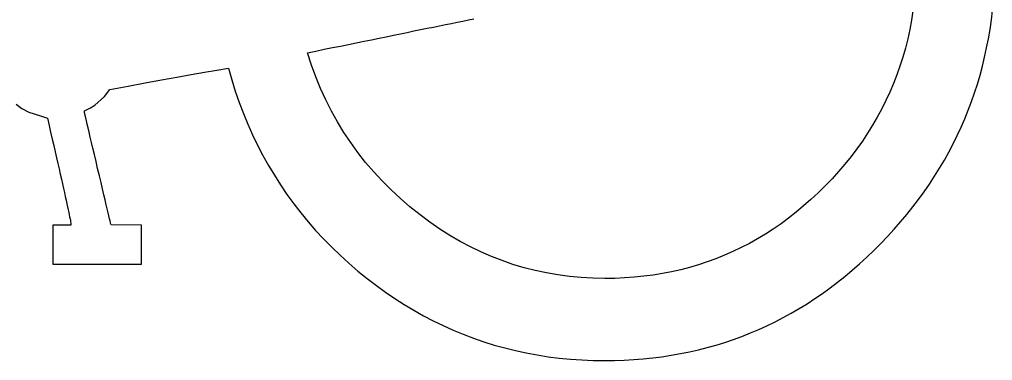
# Model space of a CAD drawing. Extents: x 99976 to 100136, y 99905 to 100011.
# Drawn here: x 100052.7924 to 100052.9096, y 99972.2039 to 99972.2449 of the extents above; entities that cross this region are included whole.
import ezdxf

# ---------------------------------------------------------------- set-up
doc = ezdxf.new("R2010")
doc.units = 0
doc.layers.add('TR_SN_ConstructionSigns', color=7, linetype='Continuous')

msp = doc.modelspace()

# ---------------------------------------------------------------- linework, layer by layer
at = {"layer": 'TR_SN_ConstructionSigns'}
for p, q in [((100052.90001, 99972.24593), (100052.89984, 99972.24479)), ((100052.90945, 99972.24482), (100052.90959, 99972.24597)), ((100052.84152, 99972.24382), (100052.84228, 99972.24397)), ((100052.84228, 99972.24397), (100052.84302, 99972.24412)), ((100052.84302, 99972.24412), (100052.84375, 99972.24427)), ((100052.84375, 99972.24427), (100052.84447, 99972.24441)), ((100052.84447, 99972.24441), (100052.84516, 99972.24456)), ((100052.84516, 99972.24456), (100052.84584, 99972.24469)), ((100052.84584, 99972.24469), (100052.84651, 99972.24483)), ((100052.84651, 99972.24483), (100052.84715, 99972.24496)), ((100052.89984, 99972.24479), (100052.89962, 99972.24366)), ((100052.90929, 99972.24369), (100052.90945, 99972.24482)), ((100052.83573, 99972.24263), (100052.8366, 99972.24281)), ((100052.8366, 99972.24281), (100052.83746, 99972.24299)), ((100052.83746, 99972.24299), (100052.83831, 99972.24316)), ((100052.83831, 99972.24316), (100052.83913, 99972.24333)), ((100052.83913, 99972.24333), (100052.83994, 99972.2435)), ((100052.83994, 99972.2435), (100052.84074, 99972.24366)), ((100052.84074, 99972.24366), (100052.84152, 99972.24382)), ((100052.89962, 99972.24366), (100052.89938, 99972.24254)), ((100052.9091, 99972.24256), (100052.90929, 99972.24369)), ((100052.83013, 99972.24149), (100052.8311, 99972.24169)), ((100052.8311, 99972.24169), (100052.83206, 99972.24188)), ((100052.83206, 99972.24188), (100052.833, 99972.24208)), ((100052.833, 99972.24208), (100052.83393, 99972.24227)), ((100052.83393, 99972.24227), (100052.83483, 99972.24245)), ((100052.83483, 99972.24245), (100052.83573, 99972.24263)), ((100052.89938, 99972.24254), (100052.8991, 99972.24144)), ((100052.90888, 99972.24145), (100052.9091, 99972.24256)), ((100052.82711, 99972.24087), (100052.82813, 99972.24108)), ((100052.82759, 99972.2394), (100052.82711, 99972.24087)), ((100052.82813, 99972.24108), (100052.82914, 99972.24129)), ((100052.82914, 99972.24129), (100052.83013, 99972.24149)), ((100052.8991, 99972.24144), (100052.8988, 99972.24036)), ((100052.90864, 99972.24035), (100052.90888, 99972.24145)), ((100052.82812, 99972.23797), (100052.82759, 99972.2394)), ((100052.89845, 99972.23928), (100052.89808, 99972.23823)), ((100052.8988, 99972.24036), (100052.89845, 99972.23928)), ((100052.90809, 99972.23818), (100052.90838, 99972.23926)), ((100052.90838, 99972.23926), (100052.90864, 99972.24035)), ((100052.81138, 99972.23794), (100052.8131, 99972.23825)), ((100052.8131, 99972.23825), (100052.81471, 99972.23853)), ((100052.81471, 99972.23853), (100052.81621, 99972.23879)), ((100052.81621, 99972.23879), (100052.8176, 99972.23902)), ((100052.8176, 99972.23902), (100052.818, 99972.23762)), ((100052.89808, 99972.23823), (100052.89767, 99972.23718)), ((100052.90777, 99972.23711), (100052.90809, 99972.23818)), ((100052.80333, 99972.23645), (100052.80552, 99972.23686)), ((100052.80552, 99972.23686), (100052.80758, 99972.23725)), ((100052.80758, 99972.23725), (100052.80954, 99972.23761)), ((100052.80954, 99972.23761), (100052.81138, 99972.23794)), ((100052.818, 99972.23762), (100052.81843, 99972.23626)), ((100052.8287, 99972.23657), (100052.82812, 99972.23797)), ((100052.89767, 99972.23718), (100052.89724, 99972.23615)), ((100052.90743, 99972.23605), (100052.90777, 99972.23711)), ((100052.80267, 99972.23562), (100052.80333, 99972.23645)), ((100052.81843, 99972.23626), (100052.8189, 99972.23491)), ((100052.82932, 99972.23521), (100052.8287, 99972.23657)), ((100052.89724, 99972.23615), (100052.89676, 99972.23513)), ((100052.90706, 99972.235), (100052.90743, 99972.23605)), ((100052.79206, 99972.23469), (100052.79275, 99972.23417)), ((100052.80099, 99972.23427), (100052.80152, 99972.23459)), ((100052.80152, 99972.23459), (100052.80267, 99972.23562)), ((100052.8189, 99972.23491), (100052.8194, 99972.23359)), ((100052.83, 99972.23387), (100052.82932, 99972.23521)), ((100052.89676, 99972.23513), (100052.89626, 99972.23413)), ((100052.90667, 99972.23396), (100052.90706, 99972.235)), ((100052.79275, 99972.23417), (100052.79357, 99972.23374)), ((100052.79357, 99972.23374), (100052.79497, 99972.23328)), ((100052.80026, 99972.23388), (100052.80099, 99972.23427)), ((100052.80029, 99972.23372), (100052.80026, 99972.23388)), ((100052.80032, 99972.23355), (100052.80029, 99972.23372)), ((100052.80037, 99972.23333), (100052.80032, 99972.23355)), ((100052.8194, 99972.23359), (100052.81994, 99972.23229)), ((100052.83072, 99972.23257), (100052.83, 99972.23387)), ((100052.89626, 99972.23413), (100052.89572, 99972.23314)), ((100052.90625, 99972.23293), (100052.90667, 99972.23396)), ((100052.79497, 99972.23328), (100052.79581, 99972.23303)), ((100052.79581, 99972.23303), (100052.79601, 99972.23215)), ((100052.80044, 99972.23304), (100052.80037, 99972.23333)), ((100052.80051, 99972.2327), (100052.80044, 99972.23304)), ((100052.80061, 99972.2323), (100052.80051, 99972.2327)), ((100052.80071, 99972.23183), (100052.80061, 99972.2323)), ((100052.81994, 99972.23229), (100052.82051, 99972.23101)), ((100052.8315, 99972.2313), (100052.83072, 99972.23257)), ((100052.89516, 99972.23217), (100052.89455, 99972.23121)), ((100052.89572, 99972.23314), (100052.89516, 99972.23217)), ((100052.90581, 99972.23192), (100052.90625, 99972.23293)), ((100052.79601, 99972.23215), (100052.7962, 99972.23131)), ((100052.7962, 99972.23131), (100052.79639, 99972.2305)), ((100052.80084, 99972.23131), (100052.80071, 99972.23183)), ((100052.80097, 99972.23073), (100052.80084, 99972.23131)), ((100052.82051, 99972.23101), (100052.82111, 99972.22976)), ((100052.83232, 99972.23007), (100052.8315, 99972.2313)), ((100052.89455, 99972.23121), (100052.89392, 99972.23026)), ((100052.90534, 99972.23091), (100052.90581, 99972.23192)), ((100052.79639, 99972.2305), (100052.79657, 99972.22972)), ((100052.80112, 99972.23009), (100052.80097, 99972.23073)), ((100052.80129, 99972.2294), (100052.80112, 99972.23009)), ((100052.83319, 99972.22887), (100052.83232, 99972.23007)), ((100052.89392, 99972.23026), (100052.89326, 99972.22933)), ((100052.90433, 99972.22893), (100052.90485, 99972.22991)), ((100052.90485, 99972.22991), (100052.90534, 99972.23091)), ((100052.79657, 99972.22972), (100052.79674, 99972.22897)), ((100052.79674, 99972.22897), (100052.79691, 99972.22825)), ((100052.80146, 99972.22864), (100052.80129, 99972.2294)), ((100052.82111, 99972.22976), (100052.82175, 99972.22853)), ((100052.83412, 99972.2277), (100052.83319, 99972.22887)), ((100052.89326, 99972.22933), (100052.89256, 99972.22841)), ((100052.90379, 99972.22795), (100052.90433, 99972.22893)), ((100052.79691, 99972.22825), (100052.79706, 99972.22756)), ((100052.79706, 99972.22756), (100052.79721, 99972.2269)), ((100052.80166, 99972.22782), (100052.80146, 99972.22864)), ((100052.80186, 99972.22695), (100052.80166, 99972.22782)), ((100052.82175, 99972.22853), (100052.82243, 99972.22732)), ((100052.83509, 99972.22656), (100052.83412, 99972.2277)), ((100052.89183, 99972.2275), (100052.89106, 99972.22661)), ((100052.89256, 99972.22841), (100052.89183, 99972.2275)), ((100052.90322, 99972.22699), (100052.90379, 99972.22795)), ((100052.79721, 99972.2269), (100052.79735, 99972.22627)), ((100052.80207, 99972.22607), (100052.80186, 99972.22695)), ((100052.82243, 99972.22732), (100052.82313, 99972.22614)), ((100052.83611, 99972.22546), (100052.83509, 99972.22656)), ((100052.89106, 99972.22661), (100052.89027, 99972.22573)), ((100052.90262, 99972.22604), (100052.90322, 99972.22699)), ((100052.79735, 99972.22627), (100052.79749, 99972.22567)), ((100052.79749, 99972.22567), (100052.79762, 99972.22511)), ((100052.80227, 99972.22526), (100052.80207, 99972.22607)), ((100052.80244, 99972.22451), (100052.80227, 99972.22526)), ((100052.82313, 99972.22614), (100052.82388, 99972.22498)), ((100052.83718, 99972.22439), (100052.83611, 99972.22546)), ((100052.89027, 99972.22573), (100052.88944, 99972.22487)), ((100052.902, 99972.22509), (100052.90262, 99972.22604)), ((100052.79762, 99972.22511), (100052.79774, 99972.22457)), ((100052.79774, 99972.22457), (100052.79785, 99972.22407)), ((100052.79785, 99972.22407), (100052.79796, 99972.22359)), ((100052.80261, 99972.22381), (100052.80244, 99972.22451)), ((100052.82388, 99972.22498), (100052.82465, 99972.22384)), ((100052.8383, 99972.22335), (100052.83718, 99972.22439)), ((100052.88859, 99972.22403), (100052.88772, 99972.22322)), ((100052.88944, 99972.22487), (100052.88859, 99972.22403)), ((100052.90069, 99972.22324), (100052.90136, 99972.22416)), ((100052.90136, 99972.22416), (100052.902, 99972.22509)), ((100052.79796, 99972.22359), (100052.79805, 99972.22315)), ((100052.79805, 99972.22315), (100052.79814, 99972.22273)), ((100052.80276, 99972.22318), (100052.80261, 99972.22381)), ((100052.80289, 99972.22261), (100052.80276, 99972.22318)), ((100052.82465, 99972.22384), (100052.82546, 99972.22273)), ((100052.83946, 99972.22235), (100052.8383, 99972.22335)), ((100052.88772, 99972.22322), (100052.88684, 99972.22245)), ((100052.89999, 99972.22233), (100052.90069, 99972.22324)), ((100052.79814, 99972.22273), (100052.79823, 99972.22235)), ((100052.79823, 99972.22235), (100052.7983, 99972.222)), ((100052.7983, 99972.222), (100052.79837, 99972.22168)), ((100052.79837, 99972.22168), (100052.79843, 99972.22139)), ((100052.80302, 99972.22209), (100052.80289, 99972.22261)), ((100052.80312, 99972.22164), (100052.80302, 99972.22209)), ((100052.80322, 99972.22125), (100052.80312, 99972.22164)), ((100052.82546, 99972.22273), (100052.82631, 99972.22163)), ((100052.82631, 99972.22163), (100052.82719, 99972.22056)), ((100052.84068, 99972.22138), (100052.83946, 99972.22235)), ((100052.88595, 99972.22171), (100052.88504, 99972.221)), ((100052.88684, 99972.22245), (100052.88595, 99972.22171)), ((100052.89927, 99972.22143), (100052.89999, 99972.22233)), ((100052.79843, 99972.22139), (100052.79848, 99972.22113)), ((100052.79848, 99972.22113), (100052.79853, 99972.2209)), ((100052.79853, 99972.2209), (100052.79857, 99972.2207)), ((100052.79857, 99972.2207), (100052.7986, 99972.22053)), ((100052.7986, 99972.22053), (100052.79862, 99972.22039)), ((100052.80329, 99972.22092), (100052.80322, 99972.22125)), ((100052.80336, 99972.22065), (100052.80329, 99972.22092)), ((100052.80341, 99972.22043), (100052.80336, 99972.22065)), ((100052.82719, 99972.22056), (100052.8281, 99972.21952)), ((100052.84186, 99972.2205), (100052.84068, 99972.22138)), ((100052.84305, 99972.21968), (100052.84186, 99972.2205)), ((100052.88504, 99972.221), (100052.88413, 99972.22032)), ((100052.89775, 99972.21966), (100052.89852, 99972.22054)), ((100052.89852, 99972.22054), (100052.89927, 99972.22143)), ((100052.79865, 99972.22014), (100052.79648, 99972.22016)), ((100052.79648, 99972.22016), (100052.79648, 99972.21546)), ((100052.79862, 99972.22039), (100052.79864, 99972.22028)), ((100052.79864, 99972.22028), (100052.79865, 99972.22014)), ((100052.80344, 99972.22028), (100052.80341, 99972.22043)), ((100052.80347, 99972.22019), (100052.80344, 99972.22028)), ((100052.80712, 99972.22016), (100052.80347, 99972.22019)), ((100052.80712, 99972.21546), (100052.80712, 99972.22016)), ((100052.8281, 99972.21952), (100052.82905, 99972.2185)), ((100052.84426, 99972.21892), (100052.84305, 99972.21968)), ((100052.88319, 99972.21968), (100052.88225, 99972.21907)), ((100052.88413, 99972.22032), (100052.88319, 99972.21968)), ((100052.89696, 99972.21879), (100052.89775, 99972.21966)), ((100052.82905, 99972.2185), (100052.83004, 99972.2175)), ((100052.84549, 99972.2182), (100052.84426, 99972.21892)), ((100052.84673, 99972.21754), (100052.84549, 99972.2182)), ((100052.88129, 99972.2185), (100052.88032, 99972.21795)), ((100052.88225, 99972.21907), (100052.88129, 99972.2185)), ((100052.89613, 99972.21793), (100052.89696, 99972.21879)), ((100052.83004, 99972.2175), (100052.83105, 99972.21652)), ((100052.84799, 99972.21693), (100052.84673, 99972.21754)), ((100052.87833, 99972.21696), (100052.87732, 99972.21652)), ((100052.87933, 99972.21744), (100052.87833, 99972.21696)), ((100052.88032, 99972.21795), (100052.87933, 99972.21744)), ((100052.89444, 99972.21628), (100052.89529, 99972.21709)), ((100052.89529, 99972.21709), (100052.89613, 99972.21793)), ((100052.83105, 99972.21652), (100052.83211, 99972.21557)), ((100052.84926, 99972.21638), (100052.84799, 99972.21693)), ((100052.85056, 99972.21588), (100052.84926, 99972.21638)), ((100052.85186, 99972.21543), (100052.85056, 99972.21588)), ((100052.87629, 99972.21611), (100052.87525, 99972.21573)), ((100052.87732, 99972.21652), (100052.87629, 99972.21611)), ((100052.89358, 99972.21549), (100052.89444, 99972.21628)), ((100052.79648, 99972.21546), (100052.80712, 99972.21546)), ((100052.83211, 99972.21557), (100052.83319, 99972.21463)), ((100052.83319, 99972.21463), (100052.83431, 99972.21373)), ((100052.85319, 99972.21503), (100052.85186, 99972.21543)), ((100052.85453, 99972.21469), (100052.85319, 99972.21503)), ((100052.85589, 99972.2144), (100052.85453, 99972.21469)), ((100052.87205, 99972.21479), (100052.87096, 99972.21454)), ((100052.87313, 99972.21507), (100052.87205, 99972.21479)), ((100052.8742, 99972.21538), (100052.87313, 99972.21507)), ((100052.87525, 99972.21573), (100052.8742, 99972.21538)), ((100052.89183, 99972.21399), (100052.89271, 99972.21473)), ((100052.89271, 99972.21473), (100052.89358, 99972.21549)), ((100052.83431, 99972.21373), (100052.83541, 99972.21289)), ((100052.85726, 99972.21416), (100052.85589, 99972.2144)), ((100052.85865, 99972.21397), (100052.85726, 99972.21416)), ((100052.86006, 99972.21384), (100052.85865, 99972.21397)), ((100052.86149, 99972.21376), (100052.86006, 99972.21384)), ((100052.86293, 99972.21374), (100052.86149, 99972.21376)), ((100052.86411, 99972.21375), (100052.86293, 99972.21374)), ((100052.86529, 99972.2138), (100052.86411, 99972.21375)), ((100052.86645, 99972.21388), (100052.86529, 99972.2138)), ((100052.8676, 99972.214), (100052.86645, 99972.21388)), ((100052.86873, 99972.21415), (100052.8676, 99972.214)), ((100052.86985, 99972.21433), (100052.86873, 99972.21415)), ((100052.87096, 99972.21454), (100052.86985, 99972.21433)), ((100052.89094, 99972.21328), (100052.89183, 99972.21399)), ((100052.83541, 99972.21289), (100052.83652, 99972.21209)), ((100052.88912, 99972.21194), (100052.89003, 99972.2126)), ((100052.89003, 99972.2126), (100052.89094, 99972.21328)), ((100052.83652, 99972.21209), (100052.83764, 99972.21132)), ((100052.83764, 99972.21132), (100052.83877, 99972.2106)), ((100052.88726, 99972.2107), (100052.8882, 99972.21131)), ((100052.8882, 99972.21131), (100052.88912, 99972.21194)), ((100052.83877, 99972.2106), (100052.83992, 99972.20991)), ((100052.88536, 99972.20956), (100052.88632, 99972.21012)), ((100052.88632, 99972.21012), (100052.88726, 99972.2107)), ((100052.83992, 99972.20991), (100052.84109, 99972.20925)), ((100052.84109, 99972.20925), (100052.84226, 99972.20864)), ((100052.88342, 99972.20853), (100052.8844, 99972.20904)), ((100052.8844, 99972.20904), (100052.88536, 99972.20956)), ((100052.84226, 99972.20864), (100052.84345, 99972.20806)), ((100052.84345, 99972.20806), (100052.84466, 99972.20752)), ((100052.88044, 99972.20718), (100052.88144, 99972.2076)), ((100052.88144, 99972.2076), (100052.88244, 99972.20805)), ((100052.88244, 99972.20805), (100052.88342, 99972.20853)), ((100052.84466, 99972.20752), (100052.84587, 99972.20702)), ((100052.84587, 99972.20702), (100052.8471, 99972.20655)), ((100052.8471, 99972.20655), (100052.84835, 99972.20612)), ((100052.87735, 99972.20605), (100052.87839, 99972.2064)), ((100052.87839, 99972.2064), (100052.87942, 99972.20677)), ((100052.87942, 99972.20677), (100052.88044, 99972.20718)), ((100052.84835, 99972.20612), (100052.8496, 99972.20573)), ((100052.8496, 99972.20573), (100052.85087, 99972.20538)), ((100052.85087, 99972.20538), (100052.85216, 99972.20506)), ((100052.87418, 99972.20516), (100052.87525, 99972.20543)), ((100052.87525, 99972.20543), (100052.87631, 99972.20573)), ((100052.87631, 99972.20573), (100052.87735, 99972.20605)), ((100052.85216, 99972.20506), (100052.85345, 99972.20478)), ((100052.85345, 99972.20478), (100052.85477, 99972.20454)), ((100052.85477, 99972.20454), (100052.85609, 99972.20433)), ((100052.85609, 99972.20433), (100052.85743, 99972.20417)), ((100052.85743, 99972.20417), (100052.85878, 99972.20404)), ((100052.8664, 99972.20398), (100052.86754, 99972.20408)), ((100052.86754, 99972.20408), (100052.86868, 99972.20419)), ((100052.86868, 99972.20419), (100052.8698, 99972.20433)), ((100052.8698, 99972.20433), (100052.87091, 99972.2045)), ((100052.87091, 99972.2045), (100052.87201, 99972.2047)), ((100052.87201, 99972.2047), (100052.8731, 99972.20491)), ((100052.8731, 99972.20491), (100052.87418, 99972.20516)), ((100052.85878, 99972.20404), (100052.86014, 99972.20394)), ((100052.86014, 99972.20394), (100052.86152, 99972.20389)), ((100052.86152, 99972.20389), (100052.86291, 99972.20387)), ((100052.86291, 99972.20387), (100052.86409, 99972.20388)), ((100052.86409, 99972.20388), (100052.86525, 99972.20392)), ((100052.86525, 99972.20392), (100052.8664, 99972.20398))]:
    msp.add_line(p, q, dxfattribs=at)

doc.saveas('drawing.dxf')
